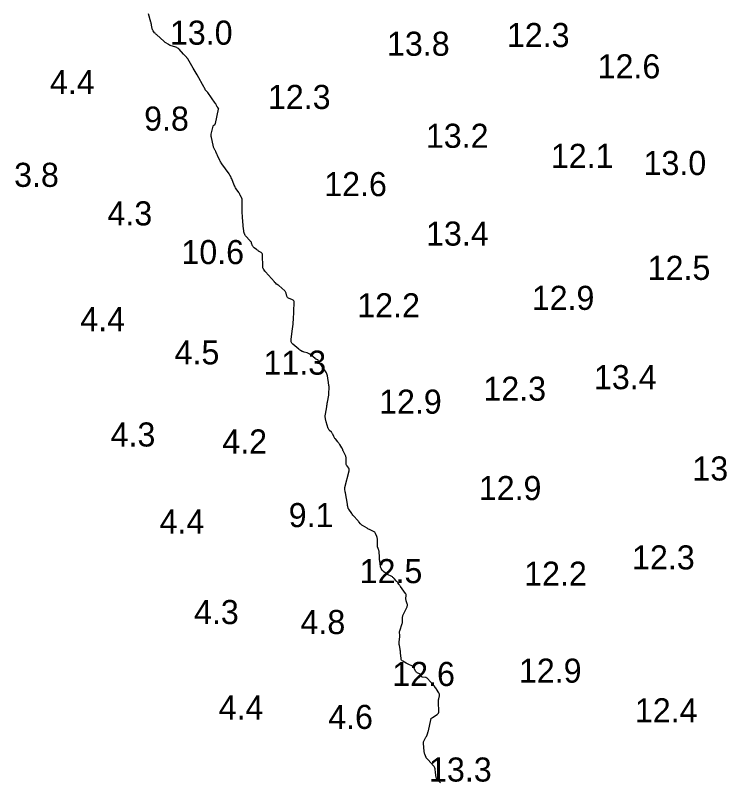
# Model space of a CAD drawing. Extents: x 815352 to 820877, y 582403 to 597439.
# Drawn here: x 820212.4 to 820359.3, y 591536 to 591695.4 of the extents above; entities that cross this region are included whole.
import ezdxf

# ---------------------------------------------------------------- set-up
doc = ezdxf.new("R2010")
doc.units = 0
doc.layers.add('V-CONT-EL12', color=7, linetype='Continuous')
doc.layers.add('V-TOPO-SOUN', color=7, linetype='Continuous')

msp = doc.modelspace()

# ---------------------------------------------------------------- linework, layer by layer
at = {"layer": 'V-CONT-EL12'}
msp.add_lwpolyline([(820300.7, 591536), (820300.02, 591536.72), (820299.95, 591536.81), (820299.89, 591536.91), (820299.85, 591537.01), (820299.82, 591537.13), (820299.73, 591537.59), (820299.71, 591537.71), (820299.69, 591537.82), (820299.68, 591537.94), (820299.66, 591538.06), (820299.55, 591538.92), (820299.51, 591539.1), (820299.45, 591539.27), (820299.36, 591539.42), (820299.25, 591539.56), (820298.11, 591540.79), (820298.07, 591540.83), (820298.03, 591540.87), (820297.99, 591540.91), (820297.96, 591540.94), (820297.8, 591541.1), (820297.76, 591541.14), (820297.73, 591541.18), (820297.71, 591541.23), (820297.69, 591541.28), (820297.44, 591541.96), (820297.39, 591542.09), (820297.36, 591542.22), (820297.33, 591542.35), (820297.32, 591542.49), (820297.17, 591544.23), (820297.17, 591544.38), (820297.19, 591544.53), (820297.23, 591544.68), (820297.29, 591544.82), (820297.67, 591545.5), (820297.71, 591545.57), (820297.75, 591545.65), (820297.78, 591545.72), (820297.82, 591545.8), (820298, 591546.21), (820298.01, 591546.24), (820298.02, 591546.26), (820298.03, 591546.29), (820298.04, 591546.32), (820298.08, 591546.44), (820298.09, 591546.47), (820298.09, 591546.5), (820298.1, 591546.52), (820298.11, 591546.55), (820298.77, 591549.39), (820298.78, 591549.42), (820298.8, 591549.44), (820298.82, 591549.46), (820298.84, 591549.47), (820298.95, 591549.52), (820298.98, 591549.53), (820299, 591549.55), (820299.03, 591549.56), (820299.06, 591549.58), (820300.01, 591550.22), (820300.15, 591550.35), (820300.26, 591550.49), (820300.31, 591550.66), (820300.33, 591550.85), (820300.25, 591552.75), (820300.25, 591552.92), (820300.26, 591553.09), (820300.28, 591553.25), (820300.31, 591553.42), (820300.46, 591554.09), (820300.48, 591554.25), (820300.47, 591554.4), (820300.42, 591554.55), (820300.35, 591554.68), (820299.84, 591555.47), (820299.83, 591555.49), (820299.82, 591555.51), (820299.81, 591555.52), (820299.8, 591555.54), (820299.77, 591555.61), (820299.76, 591555.62), (820299.76, 591555.64), (820299.75, 591555.65), (820299.73, 591555.67), (820299.46, 591556.03), (820299.41, 591556.09), (820299.36, 591556.15), (820299.31, 591556.22), (820299.25, 591556.28), (820297.98, 591557.67), (820297.89, 591557.76), (820297.79, 591557.82), (820297.68, 591557.87), (820297.55, 591557.89), (820296.95, 591557.96), (820296.87, 591557.98), (820296.81, 591558.02), (820296.75, 591558.07), (820296.71, 591558.13), (820296.55, 591558.43), (820296.51, 591558.5), (820296.45, 591558.56), (820296.39, 591558.61), (820296.32, 591558.64), (820295.87, 591558.84), (820295.78, 591558.89), (820295.7, 591558.95), (820295.63, 591559.03), (820295.57, 591559.12), (820295.16, 591559.9), (820295.08, 591560.03), (820294.97, 591560.15), (820294.85, 591560.24), (820294.72, 591560.31), (820294.13, 591560.57), (820293.99, 591560.63), (820293.84, 591560.7), (820293.7, 591560.77), (820293.56, 591560.85), (820292.85, 591561.25), (820292.7, 591561.35), (820292.59, 591561.48), (820292.52, 591561.63), (820292.49, 591561.81), (820292.41, 591562.98), (820292.39, 591563.18), (820292.37, 591563.37), (820292.34, 591563.56), (820292.31, 591563.75), (820292.16, 591564.52), (820292.13, 591564.71), (820292.12, 591564.9), (820292.12, 591565.1), (820292.13, 591565.29), (820292.23, 591566.32), (820292.24, 591566.43), (820292.24, 591566.53), (820292.24, 591566.64), (820292.23, 591566.74), (820292.19, 591567.15), (820292.18, 591567.26), (820292.19, 591567.36), (820292.21, 591567.46), (820292.24, 591567.56), (820292.75, 591569.08), (820292.79, 591569.21), (820292.81, 591569.35), (820292.82, 591569.49), (820292.82, 591569.64), (820292.79, 591570.21), (820292.79, 591570.35), (820292.8, 591570.49), (820292.84, 591570.63), (820292.89, 591570.76), (820293.75, 591572.58), (820293.8, 591572.73), (820293.83, 591572.87), (820293.82, 591573.02), (820293.78, 591573.17), (820293.57, 591573.81), (820293.53, 591573.94), (820293.51, 591574.07), (820293.51, 591574.21), (820293.51, 591574.34), (820293.58, 591574.88), (820293.58, 591575.01), (820293.56, 591575.13), (820293.52, 591575.25), (820293.45, 591575.36), (820292.41, 591576.79), (820292.34, 591576.89), (820292.27, 591576.99), (820292.19, 591577.08), (820292.12, 591577.18), (820291.81, 591577.56), (820291.74, 591577.66), (820291.66, 591577.75), (820291.58, 591577.85), (820291.5, 591577.94), (820291.05, 591578.47), (820290.94, 591578.59), (820290.82, 591578.69), (820290.69, 591578.78), (820290.56, 591578.85), (820289.65, 591579.27), (820289.55, 591579.32), (820289.44, 591579.38), (820289.34, 591579.45), (820289.25, 591579.53), (820288.86, 591579.88), (820288.78, 591579.95), (820288.71, 591580.03), (820288.65, 591580.11), (820288.59, 591580.19), (820288.37, 591580.54), (820288.32, 591580.63), (820288.28, 591580.72), (820288.25, 591580.82), (820288.23, 591580.92), (820288.08, 591582.1), (820288.05, 591582.32), (820288.03, 591582.53), (820288.01, 591582.74), (820287.99, 591582.96), (820287.93, 591584.02), (820287.92, 591584.13), (820287.9, 591584.24), (820287.87, 591584.35), (820287.84, 591584.46), (820287.67, 591584.88), (820287.64, 591584.99), (820287.61, 591585.09), (820287.6, 591585.2), (820287.59, 591585.32), (820287.59, 591586.5), (820287.58, 591586.67), (820287.56, 591586.83), (820287.52, 591586.99), (820287.46, 591587.15), (820287.2, 591587.77), (820287.12, 591587.91), (820287.02, 591588.04), (820286.9, 591588.14), (820286.76, 591588.22), (820286.09, 591588.54), (820285.93, 591588.62), (820285.77, 591588.71), (820285.62, 591588.79), (820285.46, 591588.88), (820284.48, 591589.46), (820284.37, 591589.53), (820284.27, 591589.61), (820284.17, 591589.7), (820284.08, 591589.8), (820283.74, 591590.2), (820283.66, 591590.3), (820283.57, 591590.4), (820283.49, 591590.5), (820283.4, 591590.6), (820282.77, 591591.31), (820282.63, 591591.46), (820282.51, 591591.62), (820282.38, 591591.78), (820282.26, 591591.94), (820281.64, 591592.83), (820281.6, 591592.89), (820281.57, 591592.95), (820281.54, 591593.01), (820281.52, 591593.07), (820281.44, 591593.38), (820281.43, 591593.42), (820281.42, 591593.46), (820281.42, 591593.5), (820281.41, 591593.55), (820281.4, 591593.71), (820281.4, 591593.76), (820281.39, 591593.8), (820281.39, 591593.84), (820281.38, 591593.88), (820280.97, 591596.23), (820280.97, 591596.25), (820280.97, 591596.27), (820280.96, 591596.29), (820280.95, 591596.31), (820280.93, 591596.38), (820280.92, 591596.4), (820280.92, 591596.42), (820280.92, 591596.44), (820280.91, 591596.46), (820280.83, 591596.99), (820280.82, 591597.08), (820280.81, 591597.18), (820280.82, 591597.27), (820280.84, 591597.37), (820281.72, 591600.79), (820281.74, 591600.94), (820281.74, 591601.08), (820281.69, 591601.22), (820281.62, 591601.36), (820281.26, 591601.89), (820281.18, 591602.02), (820281.13, 591602.16), (820281.1, 591602.31), (820281.1, 591602.47), (820281.13, 591603.2), (820281.13, 591603.38), (820281.11, 591603.55), (820281.06, 591603.71), (820281, 591603.87), (820280.46, 591604.99), (820280.44, 591605.04), (820280.42, 591605.09), (820280.4, 591605.14), (820280.38, 591605.19), (820280.31, 591605.39), (820280.29, 591605.44), (820280.27, 591605.49), (820280.24, 591605.54), (820280.21, 591605.58), (820279.75, 591606.29), (820279.66, 591606.42), (820279.57, 591606.55), (820279.47, 591606.68), (820279.37, 591606.8), (820278.85, 591607.45), (820278.77, 591607.56), (820278.69, 591607.67), (820278.63, 591607.79), (820278.57, 591607.91), (820278.34, 591608.41), (820278.28, 591608.52), (820278.21, 591608.63), (820278.13, 591608.73), (820278.04, 591608.83), (820277.66, 591609.2), (820277.57, 591609.29), (820277.5, 591609.4), (820277.44, 591609.51), (820277.39, 591609.63), (820276.96, 591610.96), (820276.92, 591611.09), (820276.88, 591611.22), (820276.86, 591611.35), (820276.84, 591611.49), (820276.76, 591612.25), (820276.76, 591612.28), (820276.76, 591612.31), (820276.77, 591612.34), (820276.77, 591612.37), (820276.8, 591612.48), (820276.8, 591612.51), (820276.81, 591612.54), (820276.81, 591612.56), (820276.82, 591612.59), (820277.05, 591614.1), (820277.09, 591614.35), (820277.13, 591614.6), (820277.18, 591614.85), (820277.23, 591615.1), (820277.51, 591616.54), (820277.52, 591616.57), (820277.52, 591616.6), (820277.52, 591616.63), (820277.53, 591616.66), (820277.53, 591616.78), (820277.53, 591616.81), (820277.53, 591616.84), (820277.53, 591616.87), (820277.53, 591616.9), (820277.55, 591618.13), (820277.55, 591618.25), (820277.54, 591618.37), (820277.53, 591618.49), (820277.52, 591618.61), (820277.45, 591619.08), (820277.43, 591619.2), (820277.41, 591619.32), (820277.39, 591619.44), (820277.37, 591619.55), (820277.21, 591620.57), (820277.17, 591620.78), (820277.1, 591620.97), (820277.02, 591621.16), (820276.91, 591621.34), (820275.43, 591623.54), (820275.41, 591623.57), (820275.39, 591623.6), (820275.37, 591623.63), (820275.35, 591623.66), (820275.28, 591623.78), (820275.25, 591623.81), (820275.23, 591623.84), (820275.2, 591623.86), (820275.17, 591623.87), (820274.86, 591623.98), (820274.8, 591624.01), (820274.75, 591624.04), (820274.69, 591624.07), (820274.64, 591624.11), (820273.52, 591625.03), (820273.41, 591625.12), (820273.28, 591625.19), (820273.15, 591625.25), (820273.01, 591625.3), (820272.36, 591625.49), (820272.27, 591625.52), (820272.17, 591625.55), (820272.08, 591625.59), (820271.98, 591625.63), (820271.61, 591625.82), (820271.52, 591625.87), (820271.43, 591625.92), (820271.35, 591625.98), (820271.27, 591626.05), (820270.04, 591627.13), (820269.84, 591627.34), (820269.71, 591627.59), (820269.65, 591627.85), (820269.66, 591628.14), (820269.97, 591630.32), (820270.03, 591630.79), (820270.08, 591631.25), (820270.11, 591631.72), (820270.14, 591632.19), (820270.28, 591635.78), (820270.27, 591635.96), (820270.2, 591636.11), (820270.09, 591636.23), (820269.94, 591636.32), (820269.13, 591636.64), (820269, 591636.71), (820268.9, 591636.81), (820268.82, 591636.93), (820268.77, 591637.07), (820268.63, 591637.68), (820268.59, 591637.82), (820268.52, 591637.96), (820268.44, 591638.08), (820268.33, 591638.19), (820267.1, 591639.29), (820267.06, 591639.32), (820267.03, 591639.34), (820266.99, 591639.37), (820266.95, 591639.39), (820266.79, 591639.49), (820266.76, 591639.51), (820266.72, 591639.54), (820266.68, 591639.56), (820266.65, 591639.59), (820266.4, 591639.83), (820266.35, 591639.88), (820266.3, 591639.94), (820266.25, 591639.99), (820266.2, 591640.04), (820264.36, 591642.11), (820264.32, 591642.15), (820264.28, 591642.2), (820264.25, 591642.25), (820264.21, 591642.3), (820264.08, 591642.51), (820264.04, 591642.57), (820264.01, 591642.62), (820263.98, 591642.68), (820263.95, 591642.73), (820263.82, 591642.96), (820263.79, 591643.02), (820263.77, 591643.08), (820263.76, 591643.15), (820263.76, 591643.21), (820263.71, 591645.68), (820263.69, 591645.82), (820263.64, 591645.94), (820263.56, 591646.05), (820263.45, 591646.14), (820262.92, 591646.47), (820262.8, 591646.55), (820262.68, 591646.63), (820262.57, 591646.71), (820262.45, 591646.79), (820261.99, 591647.13), (820261.89, 591647.22), (820261.8, 591647.33), (820261.72, 591647.44), (820261.66, 591647.57), (820261.46, 591648.1), (820261.41, 591648.24), (820261.34, 591648.36), (820261.26, 591648.47), (820261.17, 591648.58), (820260.21, 591649.65), (820260.14, 591649.74), (820260.08, 591649.84), (820260.03, 591649.94), (820260, 591650.04), (820259.88, 591650.48), (820259.86, 591650.59), (820259.84, 591650.7), (820259.82, 591650.81), (820259.81, 591650.93), (820259.58, 591653.5), (820259.55, 591653.87), (820259.53, 591654.25), (820259.51, 591654.63), (820259.51, 591655.01), (820259.51, 591656.96), (820259.5, 591657.11), (820259.48, 591657.26), (820259.43, 591657.41), (820259.38, 591657.55), (820259.11, 591658.1), (820259.04, 591658.24), (820258.96, 591658.38), (820258.88, 591658.51), (820258.8, 591658.64), (820258.26, 591659.41), (820258.14, 591659.58), (820258.04, 591659.76), (820257.95, 591659.94), (820257.87, 591660.13), (820257.37, 591661.43), (820257.25, 591661.7), (820257.12, 591661.97), (820256.97, 591662.23), (820256.8, 591662.48), (820255.27, 591664.6), (820255.15, 591664.76), (820255.05, 591664.93), (820254.95, 591665.1), (820254.86, 591665.28), (820254.45, 591666.16), (820254.41, 591666.26), (820254.36, 591666.36), (820254.31, 591666.46), (820254.27, 591666.56), (820254.09, 591666.96), (820254.04, 591667.06), (820254, 591667.16), (820253.95, 591667.26), (820253.9, 591667.36), (820253.63, 591667.91), (820253.57, 591668.04), (820253.52, 591668.17), (820253.48, 591668.3), (820253.45, 591668.43), (820253.1, 591670.02), (820253.06, 591670.27), (820253.05, 591670.52), (820253.07, 591670.77), (820253.12, 591671.02), (820253.46, 591672.38), (820253.48, 591672.45), (820253.51, 591672.5), (820253.55, 591672.55), (820253.61, 591672.6), (820253.83, 591672.76), (820253.88, 591672.81), (820253.92, 591672.86), (820253.95, 591672.92), (820253.97, 591672.98), (820254.62, 591675.9), (820254.63, 591675.95), (820254.62, 591676), (820254.61, 591676.04), (820254.58, 591676.09), (820254.46, 591676.26), (820254.43, 591676.31), (820254.4, 591676.35), (820254.37, 591676.4), (820254.34, 591676.44), (820254.12, 591676.85), (820254.08, 591676.93), (820254.03, 591677.01), (820253.98, 591677.09), (820253.92, 591677.17), (820252.35, 591679.37), (820252.3, 591679.44), (820252.25, 591679.5), (820252.21, 591679.56), (820252.15, 591679.62), (820251.91, 591679.89), (820251.88, 591679.93), (820251.85, 591679.97), (820251.83, 591680.01), (820251.8, 591680.06), (820251.72, 591680.23), (820251.7, 591680.28), (820251.68, 591680.32), (820251.66, 591680.36), (820251.63, 591680.41), (820250.13, 591683.04), (820249.93, 591683.39), (820249.73, 591683.74), (820249.53, 591684.09), (820249.33, 591684.44), (820248.24, 591686.35), (820248.18, 591686.44), (820248.12, 591686.54), (820248.04, 591686.62), (820247.97, 591686.7), (820247.64, 591687.02), (820247.56, 591687.1), (820247.48, 591687.19), (820247.4, 591687.27), (820247.32, 591687.35), (820246.42, 591688.36), (820246.27, 591688.51), (820246.1, 591688.63), (820245.92, 591688.73), (820245.72, 591688.81), (820244.56, 591689.18), (820244.53, 591689.19), (820244.49, 591689.21), (820244.46, 591689.22), (820244.42, 591689.24), (820244.29, 591689.33), (820244.26, 591689.35), (820244.23, 591689.37), (820244.19, 591689.39), (820244.16, 591689.41), (820243.64, 591689.72), (820243.54, 591689.78), (820243.45, 591689.85), (820243.36, 591689.91), (820243.27, 591689.99), (820241.68, 591691.41), (820241.58, 591691.5), (820241.49, 591691.59), (820241.4, 591691.69), (820241.32, 591691.8), (820241.01, 591692.23), (820240.94, 591692.34), (820240.88, 591692.46), (820240.83, 591692.58), (820240.8, 591692.71), (820240.69, 591693.39), (820240.66, 591693.55), (820240.62, 591693.7), (820240.59, 591693.86), (820240.54, 591694.01), (820240.04, 591695.74)], dxfattribs=at)

# ---------------------------------------------------------------- texts
at = {"layer": 'V-TOPO-SOUN'}
for s, p in [('13.0 ', (820244.5, 591689.32)), ('12.3 ', (820314.48, 591688.83)), ('13.8 ', (820289.58, 591687.02)), ('12.6 ', (820333.33, 591682.33)), ('4.4', (820219.58, 591679.05)), ('12.3 ', (820264.85, 591675.97)), ('9.8', (820239.14, 591671.47)), ('13.2 ', (820297.65, 591667.9)), ('12.1 ', (820323.61, 591663.73)), ('13.0 ', (820342.86, 591662.25)), ('3.8', (820212.14, 591659.79)), ('12.6 ', (820276.54, 591657.86)), ('4.3', (820231.53, 591651.79)), ('13.4 ', (820297.69, 591647.59)), ('10.6 ', (820246.88, 591643.75)), ('12.5 ', (820343.72, 591640.47)), ('12.9 ', (820319.64, 591634.24)), ('12.2 ', (820283.41, 591632.69)), ('4.4', (820225.88, 591629.81)), ('4.5', (820245.47, 591622.92)), ('11.3 ', (820263.93, 591620.78)), ('13.4 ', (820332.56, 591617.77)), ('12.3 ', (820309.6, 591615.37)), ('12.9 ', (820287.94, 591612.68)), ('4.3', (820232.18, 591605.86)), ('4.2', (820255.38, 591604.41)), ('13.0 ', (820353, 591598.8)), ('12.9 ', (820308.64, 591594.73)), ('9.1', (820269.16, 591589.12)), ('4.4', (820242.35, 591587.78)), ('12.3 ', (820340.47, 591580.33)), ('12.5 ', (820283.91, 591577.48)), ('12.2 ', (820318.06, 591576.95)), ('4.3', (820249.5, 591568.98)), ('4.8', (820271.62, 591566.91)), ('12.6 ', (820290.68, 591556.12)), ('12.9 ', (820316.98, 591556.81)), ('4.4', (820254.62, 591549.16)), ('12.4 ', (820341.06, 591548.57)), ('4.6', (820277.37, 591547.2)), ('13.3 ', (820298.31, 591536.27))]:
    msp.add_text(s, height=5, dxfattribs=at).set_placement(p)

doc.saveas('drawing.dxf')
